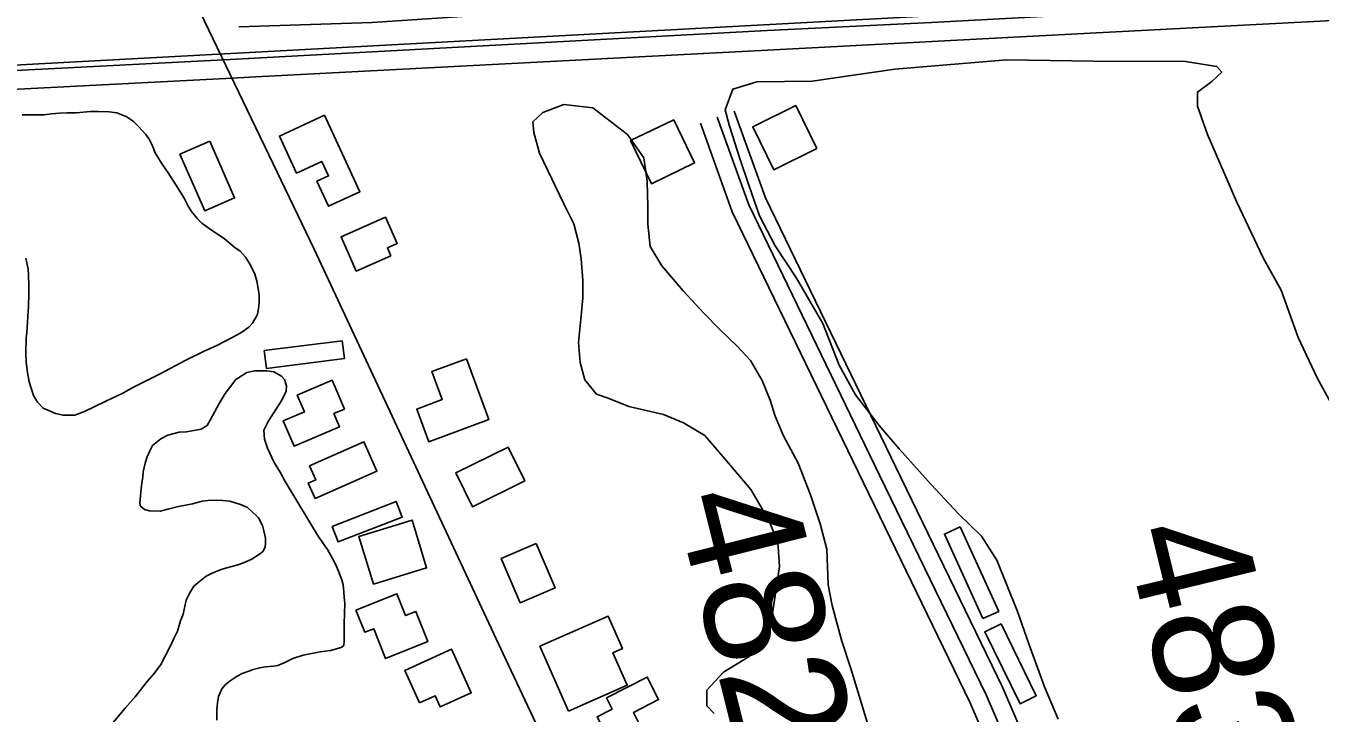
# Model space of a CAD drawing. Extents: x 3508733 to 3546731, y 546897 to 572481.
# Drawn here: x 3541437 to 3542517, y 568771 to 569345 of the extents above; entities that cross this region are included whole.
import ezdxf

# ---------------------------------------------------------------- set-up
doc = ezdxf.new("R2010")
doc.units = 0
for name, color, linetype in [('V-BLDG-OTLN', 7, 'Continuous'), ('V-RAIL-TRAK', 7, 'Continuous'), ('V-ROAD-CNTR', 7, 'Continuous'), ('V-SITE-VEGE', 7, 'Continuous'), ('V-SURV-IDEN', 7, 'Continuous')]:
    doc.layers.add(name, color=color, linetype=linetype)

msp = doc.modelspace()

# ---------------------------------------------------------------- linework, layer by layer
at = {"layer": 'V-BLDG-OTLN'}
for points in [[(3541685.8, 569270.8), (3541715.5, 569207), (3541689.2, 569194.8), (3541679.6, 569215.7), (3541689.3, 569220.2), (3541683.6, 569232.3), (3541662.6, 569222.6), (3541648.3, 569253.4)], [(3542097.1, 569243), (3542079.4, 569278.9), (3542043.5, 569261.2), (3542061.2, 569225.3)], [(3541941.5, 569249.7), (3541958.9, 569213.6), (3541994.9, 569231), (3541977.6, 569267)], [(3541590.1, 569249.2), (3541610.9, 569201.8), (3541586, 569190.9), (3541565.2, 569238.3)], [(3541741.3, 569153.4), (3541712.4, 569140.7), (3541699.8, 569169.4), (3541736.8, 569185.7), (3541746.5, 569163.6), (3541738.4, 569160)], [(3541635.6, 569074.3), (3541700.6, 569082.5), (3541702.5, 569067.6), (3541637.5, 569059.4)], [(3541804.4, 569067.5), (3541823.2, 569016.7), (3541773, 568998.1), (3541762.9, 569025.4), (3541784.2, 569033.3), (3541775.5, 569056.9)], [(3541651.3, 569015.5), (3541669.1, 569023.1), (3541663.1, 569036.9), (3541692.2, 569049.5), (3541702.6, 569025.4), (3541693.8, 569021.6), (3541698.5, 569010.7), (3541660.5, 568994.3)], [(3541673.5, 568978.1), (3541718.8, 568998.1), (3541729.7, 568973.6), (3541678, 568950.8), (3541672.4, 568963.6), (3541678.7, 568966.4)], [(3541853.3, 568965.4), (3541809.5, 568943.8), (3541795.5, 568972.1), (3541839.4, 568993.7)], [(3541692.4, 568927.3), (3541745.8, 568948.1), (3541750.9, 568935.1), (3541697.4, 568914.4)], [(3541726.9, 568879.3), (3541714.7, 568919.1), (3541759, 568932.7), (3541771.2, 568892.9)], [(3542216.7, 568927), (3542248.9, 568856.4), (3542235.7, 568850.5), (3542203.6, 568921)], [(3541862.8, 568913), (3541878.6, 568876.2), (3541849.3, 568863.7), (3541833.5, 568900.5)], [(3541712.2, 568857.5), (3541746.4, 568871.1), (3541753.6, 568852.9), (3541762.2, 568856.3), (3541772.2, 568831.3), (3541736.8, 568817.2), (3541727, 568842), (3541719.6, 568839)], [(3541889.6, 568773.1), (3541865.8, 568827.5), (3541922.8, 568852.5), (3541934.7, 568825.4), (3541926.8, 568821.9), (3541938.8, 568794.7)], [(3542250.9, 568846.1), (3542280.3, 568785.9), (3542266.8, 568779.2), (3542237.3, 568839.4)], [(3541765.3, 568780), (3541753, 568807.1), (3541792, 568824.8), (3541808.5, 568788.4), (3541782.5, 568776.6), (3541778.3, 568785.9)], [(3541921.3, 568784.2), (3541955.4, 568801.6), (3541964.9, 568782.8), (3541944, 568772.1), (3541950.2, 568759.8), (3541938.9, 568754), (3541951.4, 568729.5), (3541922.2, 568714.6), (3541917.7, 568723.5), (3541914.6, 568722), (3541902.5, 568745.7), (3541907.5, 568748.3), (3541904, 568755.2), (3541917, 568761.9), (3541913.6, 568768.4), (3541926.1, 568774.8)]]:
    msp.add_lwpolyline(points, close=True, dxfattribs=at)
at = {"layer": 'V-RAIL-TRAK'}
for points in [[(3542055.7, 569341.6), (3542192.7, 569348.4), (3542451.3, 569362.3), (3542729.1, 569376.7), (3543031.5, 569392.5), (3543234.7, 569403.2), (3543374.3, 569410.7), (3543565.8, 569421.5), (3543790.3, 569432.8), (3544072.1, 569447.9), (3544348.6, 569463.1), (3544440.2, 569467.6)], [(3544440.3, 569452.7), (3544313.9, 569446.1), (3543964.9, 569427.1), (3543660.5, 569410.7), (3543314.3, 569391.8), (3543003.6, 569375.4), (3542650.6, 569356.5), (3542314.7, 569338.9), (3542061.1, 569325.6)], [(3542055.7, 569341.6), (3541602, 569317.2), (3541275.6, 569300.4), (3540936.1, 569281.5)], [(3542061.1, 569325.6), (3541623.3, 569302.6), (3541608.8, 569301.8), (3541338, 569288), (3541067, 569275.2), (3541050.6, 569275.3), (3541034.3, 569275.5), (3541017.9, 569276), (3541001.5, 569276.7), (3540985.1, 569277.6), (3540968.8, 569278.7), (3540952.5, 569280), (3540936.1, 569281.5), (3540841.9, 569276.6), (3540707.3, 569269.6), (3540399.3, 569252.8), (3540092.5, 569236.8), (3539785, 569220.8), (3539425.5, 569201.2), (3539002.2, 569178.8), (3538593.6, 569156.8), (3538216.7, 569136.5), (3537861.5, 569116.9), (3537441.3, 569094.9)]]:
    msp.add_lwpolyline(points, dxfattribs=at)
at = {"layer": 'V-ROAD-CNTR'}
for points in [[(3543838.2, 569442.8), (3541690.3, 569327), (3540868.3, 569282.7), (3539753, 569225.1), (3538133.2, 569138.2), (3536332.9, 569045.5), (3533541.7, 568893.8)], [(3541948.3, 568573.7), (3541909.9, 568661.9), (3541835.2, 568820.9), (3541677.4, 569159), (3541639.4, 569237.9), (3541578.4, 569364.6)], [(3541614.3, 569344.6), (3541725.7, 569348.4), (3542013.8, 569367.7)], [(3542503.5, 568225.2), (3542386.1, 568481.8), (3542252.2, 568793), (3542162.9, 568976.8), (3542054.1, 569201.8), (3542028, 569274.3)], [(3542476.3, 568212.8), (3542358.7, 568469.7), (3542224.9, 568780.5), (3542135.9, 568963.7), (3542026.4, 569190.2), (3541999.8, 569264.2)], [(3542489.9, 568219), (3542372.4, 568475.7), (3542238.5, 568786.8), (3542149.4, 568970.2), (3542040.3, 569196), (3542013.9, 569269.2)]]:
    msp.add_lwpolyline(points, dxfattribs=at)
at = {"layer": 'V-SITE-VEGE'}
for points in [[(3542298.7, 568766.5), (3542287.1, 568793.5), (3542274.1, 568829.4), (3542264.6, 568856.4), (3542247.5, 568899.3), (3542234.5, 568919.4), (3542215.2, 568938.1), (3542192.5, 568962.4), (3542165.7, 568992.2), (3542149.2, 569011.7), (3542129.3, 569037.3), (3542115.6, 569062.2), (3542102, 569096.8), (3542080.1, 569134.9), (3542062.2, 569161.9), (3542049.2, 569186.9), (3542040.3, 569212.5), (3542032.8, 569234.6), (3542024, 569261.6), (3542020.6, 569275.4), (3542026.9, 569292.6), (3542047, 569298.8), (3542093.2, 569299.2), (3542162.3, 569309.3), (3542255.6, 569317.1), (3542328.1, 569316.1), (3542404.8, 569315.8), (3542431, 569311.5), (3542435.2, 569306.7), (3542426.8, 569299.1), (3542415, 569290.2), (3542415, 569278.4), (3542423.2, 569254.9), (3542447.8, 569198.2), (3542469.7, 569151.8), (3542484.7, 569124.8), (3542499.1, 569085.3), (3542514.8, 569051.4), (3542532.6, 569018.9)], [(3541433.5, 569271.1), (3541440.8, 569271.1), (3541451.8, 569271.2), (3541458, 569272.1), (3541464.5, 569272.7), (3541470.8, 569272.8), (3541478.6, 569272.8), (3541490.5, 569274.1), (3541496.8, 569274.1), (3541506.2, 569273.8), (3541512.5, 569272.8), (3541520.9, 569269.6), (3541526.4, 569265.5), (3541531, 569261.3), (3541536.5, 569255.1), (3541539.1, 569251.5), (3541542, 569245.8), (3541544.6, 569239.4), (3541547.7, 569234.5), (3541550.3, 569229.9), (3541555.3, 569222.8), (3541561.9, 569212.6), (3541566.5, 569205.3), (3541568.9, 569201.1), (3541572.1, 569195), (3541574.8, 569190.4), (3541579.9, 569184.2), (3541583.6, 569180.8), (3541589.7, 569176.3), (3541602.4, 569167.7), (3541611.4, 569160.2), (3541615.2, 569157.5), (3541619.9, 569152.3), (3541623, 569147.5), (3541627.5, 569138.9), (3541629.4, 569132.6), (3541630.9, 569124.5), (3541631.5, 569120.5), (3541631.4, 569115), (3541631.2, 569111.2), (3541630.1, 569104.8), (3541628.9, 569102.6)], [(3542011.4, 568771.2), (3542005.2, 568777.5), (3542005.3, 568790.6), (3542019.2, 568805.7), (3542040.6, 568818.8), (3542053.8, 568834.6), (3542059.4, 568851.1), (3542065.8, 568893.9), (3542064.5, 568914), (3542057, 568932.6), (3542041.9, 568958.3), (3542022, 568981.8), (3542003.5, 569003.3), (3541985.6, 569013.8), (3541969, 569020.8), (3541940, 569027.5), (3541922.7, 569034.5), (3541913, 569038), (3541903.3, 569049.8), (3541899.3, 569064.4), (3541897.9, 569081), (3541900.1, 569100.4), (3541901.6, 569118.4), (3541901.6, 569132.9), (3541900.3, 569150.9), (3541898.3, 569164.1), (3541894.2, 569180.1), (3541885.3, 569198.1), (3541875.7, 569217.6), (3541865.4, 569239.1), (3541860.6, 569256.4), (3541860, 569265.4), (3541868.3, 569273), (3541885.7, 569279.9), (3541909.9, 569277), (3541938.9, 569254.7), (3541952.7, 569235.2), (3541955.4, 569215.8)], [(3541955.4, 569215.8), (3541956, 569194.3), (3541955.9, 569179.8), (3541957.9, 569161.1), (3541967.5, 569145.1)], [(3541628.9, 569102.6), (3541625.8, 569097.2), (3541622.7, 569093.8), (3541616, 569089.2), (3541609.5, 569085.6), (3541595.9, 569078.6), (3541585.4, 569073.9), (3541570.2, 569066.3), (3541548.2, 569054.5), (3541526.5, 569043.6), (3541517.5, 569038.8), (3541503.2, 569032), (3541494, 569027.5), (3541485.4, 569023.5), (3541477.5, 569020.3), (3541467.6, 569020.3), (3541461.3, 569021.7), (3541454.2, 569024.8), (3541451, 569026.3), (3541446.4, 569031.3), (3541443, 569036.7), (3541439.2, 569048.3), (3541437.9, 569055.6), (3541436.8, 569065), (3541436.6, 569072.6), (3541436.9, 569084.9), (3541437.3, 569089.1), (3541438.3, 569102.8), (3541438.7, 569111), (3541438.9, 569121.4), (3541439, 569128.6), (3541438.8, 569137.2), (3541438.5, 569142.4), (3541436.4, 569151.6)], [(3541967.5, 569145.1), (3541985.4, 569124.3), (3542002.6, 569105.6), (3542015.6, 569092.4), (3542030.8, 569077.8), (3542041.7, 569066), (3542051.3, 569049.4), (3542058.2, 569032.8), (3542062.3, 569019.6), (3542069.1, 569003), (3542081.4, 568980.2), (3542091.7, 568953.9), (3542099.8, 568929.7), (3542105.3, 568908.3), (3542106.5, 568878.5), (3542109.9, 568861.3), (3542118, 568831.5), (3542125.5, 568808.7), (3542131.7, 568788.6), (3542139.8, 568761)], [(3541611.8, 569050.1), (3541614.1, 569051.6), (3541621.2, 569055.9), (3541627.7, 569057.4), (3541637.7, 569057.4), (3541643.6, 569056.6), (3541650.1, 569052.8), (3541652.6, 569050.1), (3541654.1, 569044.9), (3541653.9, 569040.3), (3541650.2, 569032.9), (3541638.8, 569015), (3541636.9, 569011.1), (3541635.4, 569007.7), (3541635.7, 569000.2), (3541638.2, 568992.8), (3541644, 568980.9), (3541649, 568972.8), (3541653.1, 568965)], [(3541508.1, 568762), (3541519.6, 568775.7), (3541527.7, 568785.1), (3541537.9, 568797.8), (3541543.8, 568804.5), (3541549.2, 568812.1), (3541557.7, 568828.3), (3541560.4, 568834.3), (3541563.1, 568839.8), (3541565.8, 568848.6), (3541567.8, 568854.1), (3541570.5, 568865.8), (3541573.6, 568872), (3541576.9, 568877.4), (3541580.1, 568880.4), (3541587.2, 568885.9), (3541592, 568888.4), (3541599.7, 568891.4), (3541604.5, 568892.9), (3541612.7, 568895), (3541618.2, 568896.9), (3541625.3, 568900.1), (3541628.6, 568902.4), (3541632.6, 568904.7), (3541634.5, 568906.4), (3541636.3, 568910.2), (3541636.7, 568913.6), (3541636.7, 568917.5), (3541635.4, 568923.6), (3541634.1, 568928.2), (3541630.8, 568934.5), (3541629.5, 568936), (3541621.5, 568943.1), (3541615.8, 568945.7), (3541606.8, 568948.4), (3541600.9, 568949), (3541590.9, 568949.2), (3541583.7, 568948.5), (3541575.8, 568946.4), (3541564.1, 568944), (3541556.1, 568942.1), (3541548.6, 568940.2), (3541539.9, 568940.3), (3541535.7, 568941.6), (3541532, 568944.7), (3541531.7, 568947), (3541533.1, 568961.7), (3541534.1, 568968.8), (3541534.5, 568973), (3541536.2, 568980.2), (3541537.8, 568985.4), (3541539.7, 568990), (3541542.2, 568994.9), (3541549.3, 569000.6), (3541555.2, 569003.7), (3541564.6, 569006.1), (3541570.7, 569006.5), (3541582.8, 569008.5), (3541588, 569011.7), (3541590.5, 569016.1), (3541598, 569030), (3541603, 569038.4), (3541606.5, 569043.2), (3541611.8, 569050.1)], [(3541653.1, 568965), (3541681.6, 568918), (3541683.5, 568915.3), (3541686.2, 568911.3), (3541688.4, 568908.2), (3541692.4, 568901.2), (3541695.3, 568895.2), (3541697.7, 568889.9), (3541700.4, 568882.8), (3541701.5, 568878.6), (3541702.2, 568872.4), (3541702.4, 568868.2), (3541702.8, 568863.3), (3541702.7, 568854.1), (3541702.3, 568846.8), (3541702.3, 568831.9), (3541702, 568827.9), (3541699.9, 568826.4), (3541690.9, 568823.9), (3541682.3, 568822.6), (3541668.2, 568820), (3541659.6, 568817), (3541652.9, 568813.8), (3541646.9, 568811.3), (3541643.3, 568810.6), (3541636.6, 568810), (3541632, 568809.3), (3541626.3, 568807.8), (3541622.8, 568806.4), (3541617.1, 568804.6), (3541613, 568802.3), (3541607.1, 568798.5), (3541603.3, 568795.4), (3541600.2, 568791.8), (3541597.5, 568785.3), (3541596.5, 568780), (3541596.1, 568774.3), (3541596, 568765.7)]]:
    msp.add_lwpolyline(points, dxfattribs=at)

# ---------------------------------------------------------------- texts
at = {"layer": 'V-SURV-IDEN'}
for s, rotation, p in [('4828+95.4', 284.0903, (3541977.7, 568950.1)), ('4831+97.1', 283.6937, (3542353.1, 568922.4))]:
    msp.add_text(s, height=100, rotation=rotation, dxfattribs=at).set_placement(p)

doc.saveas('drawing.dxf')
